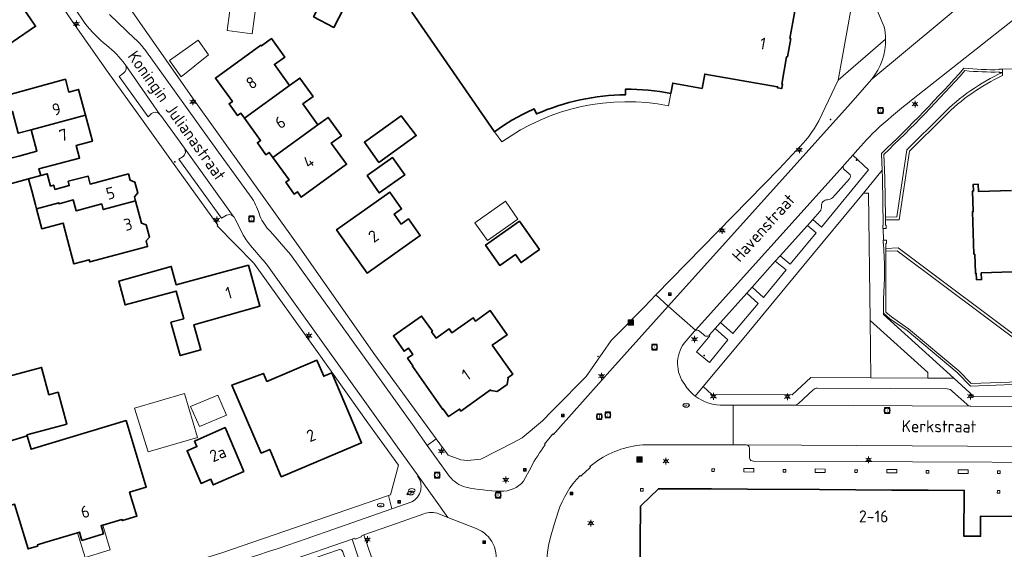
# Model space of a CAD drawing. Header units: metres. Extents: x 140853 to 145288, y 474558 to 480269.
# Tile 367 of 428: x 144339 to 144488, y 478822 to 478902. Entities that reach past the tile are written whole.
import ezdxf
from ezdxf.enums import TextEntityAlignment as Align

# ---------------------------------------------------------------- set-up
doc = ezdxf.new("R2010")
doc.units = ezdxf.units.M
doc.header["$MEASUREMENT"] = 0
for name, color, linetype, lineweight in [('B-WE-GR-GRAS_KRUIDENRIJK-G', 80, 'Continuous', 18), ('B-WE-GR-GROENVOORZIENING-G', 80, 'Continuous', 18), ('B-WE-IE-MEUBILAIR_WEGMEUBILAIR-S', 7, 'Continuous', 18), ('B-WE-IE-TERREINAFSCHEIDING_KUNSTMATIG_MUUR-G', 90, 'IE-TERREINAFSCHEIDING-KUNSTMATIG-DICHT', 18), ('B-WE-KL-DATA_TELECOM_KAST-S', 90, 'Continuous', 18), ('B-WE-KL-ET_LS_OV_LICHTMAST-S', 190, 'Continuous', 18), ('B-WE-KL-GAS_PUT-S', 30, 'Continuous', 18), ('B-WE-KL-WATER_BRANDLEIDING_PUT-S', 150, 'Continuous', 18), ('B-WE-KL-WATER_PUT-S', 170, 'Continuous', 18), ('B-WE-OG-BEBOUWING-G', 7, 'Continuous', 35), ('B-WE-OG-BEBOUWING_BIJGEBOUW-G', 7, 'Continuous', 18), ('B-WE-OG-BEBOUWING_HUISNUMMER-T18', 10, 'Continuous', 18), ('B-WE-OG-BEBOUWING_LUIFEL-G', 7, 'Continuous', 18), ('B-WE-OG-BEBOUWING_STRAATNAAM-T18', 10, 'Continuous', 18), ('B-WE-OG-TERREIN_ERF-G', 7, 'Continuous', 18), ('B-WE-RI-GWA_RIOOLPUT-S', 30, 'Continuous', 18), ('B-WE-VH-VERHARDING_ASFALT-G', 252, 'Continuous', 18), ('B-WE-VH-VERHARDING_BETONSTRAATSTEEN-G', 252, 'Continuous', 18), ('B-WE-VH-VERHARDING_STRAATBAKSTEEN-G', 252, 'Continuous', 18), ('B-WE-VH-VERHARDING_TEGEL-G', 252, 'Continuous', 18), ('X-XX-XX-ALGEMEEN-S', 7, 'Continuous', 18)]:
    doc.layers.add(name, color=color, linetype=linetype, lineweight=lineweight)
doc.styles.add('NLCS-ISO', font='txt')
doc.styles.get("Standard").update_dxf_attribs({"font": 'arial.ttf'})
doc.linetypes.add('IE-TERREINAFSCHEIDING-KUNSTMATIG-DICHT', pattern='A,8,-1,[82,NLCS.shx,S=0.75,R=90,X=0,Y=0],-1', length=10)

# ---------------------------------------------------------------- blocks, each defined once
blk = doc.blocks.new('SIE-WEG_AFVALBAK-SO')
at = {"linetype": 'ByBlock', "lineweight": 18}
h = blk.add_hatch(color=0, dxfattribs=at)
h.dxf.hatch_style = 1
h.paths.add_polyline_path([(-1.5, -1.5), (1.5, -1.5), (1.5, 1.5), (-1.5, 1.5)])
at = {"color": 0, "linetype": 'ByBlock', "lineweight": 18}
for points in [[(-2, -2), (2, -2), (2, 2), (-2, 2)], [(-1.5, -1.5), (1.5, -1.5), (1.5, 1.5), (-1.5, 1.5)]]:
    blk.add_lwpolyline(points, close=True, dxfattribs=at)
blk = doc.blocks.new('SIE-WEG_AFVALBAK_TYPE_01')
for radius in [0.25, 0.156]:
    blk.add_circle((0, 0), radius)
blk = doc.blocks.new('B-SIE-WEG_LICHTMAST-SO')
at = {"ltscale": 0.1}
for p, q in [((-1.1, 0.63), (-2.19, 1.27)), ((0, 1.27), (0, 2.53)), ((1.1, 0.63), (2.19, 1.27)), ((-1.1, -0.63), (-2.19, -1.27)), ((0, -1.27), (0, -2.53)), ((1.1, -0.63), (2.19, -1.27))]:
    blk.add_line(p, q, dxfattribs=at)
at = {"flags": 128}
for points in [[(-1.16, 0.5), (1.16, 0.5)], [(-1.16, -0.5), (1.16, -0.5)]]:
    blk.add_lwpolyline(points, dxfattribs=at)
at = {"ltscale": 0.1}
blk.add_circle((0, 0), 1.27, dxfattribs=at)
at = {"style": 'NLCS-ISO'}
blk.add_attdef('TYPE', text='', height=1.8, dxfattribs=at).set_placement((0, 2.53), align=Align.BOTTOM_CENTER)
blk = doc.blocks.new('B-SIE-WEG_VERKEERSBORD_PAAL-SO')
blk.add_lwpolyline([(-1, -1), (1, -1), (1, 1), (-1, 1)], close=True)
at = {"flags": 128}
blk.add_lwpolyline([(-1, 1), (0, -1), (1, 1)], close=True, dxfattribs=at)
for radius in [1, 0.171]:
    blk.add_circle((0, 0), radius)
at = {"lineweight": 30, "flags": 104}
blk.add_attdef('bordgegevens', text='', height=1.8, dxfattribs=at).set_placement((2.21, 3.21), align=Align.TOP_LEFT)
blk = doc.blocks.new('SRI-PUT_INSPECTIE-SO')
at = {"lineweight": -3, "flags": 128}
blk.add_lwpolyline([(-2, -2), (2, -2), (2, 2), (-2, 2)], close=True, dxfattribs=at)
at = {"lineweight": -3, "ltscale": 1.5}
blk.add_circle((0, 0), 2, dxfattribs=at)
at = {"ltscale": 0.1, "style": 'NLCS-ISO'}
blk.add_text('I', height=2.5, dxfattribs=at).set_placement((0, -0.01), align=Align.MIDDLE_CENTER)
blk = doc.blocks.new('SKL-WATERLEIDINGPUT-SO')
at = {"color": 0, "linetype": 'ByBlock', "lineweight": 18}
blk.add_ellipse((0, 0), major_axis=(2.5, 0), ratio=0.54, dxfattribs=at)
at = {"color": 0, "linetype": 'ByBlock', "lineweight": 18, "style": 'NLCS-ISO'}
blk.add_text('wl', height=1.8, dxfattribs=at).set_placement((0, 0), align=Align.MIDDLE_CENTER)
blk = doc.blocks.new('SKL-GAS_PUT-SO')
at = {"color": 0, "linetype": 'ByBlock', "lineweight": 18}
blk.add_ellipse((0, 0), major_axis=(2.5, 0), ratio=0.601255, dxfattribs=at)
at = {"color": 0, "linetype": 'ByBlock', "lineweight": 18, "style": 'NLCS-ISO'}
blk.add_text('gas', height=1.8, dxfattribs=at).set_placement((0.12, 0.3), align=Align.MIDDLE_CENTER)
blk = doc.blocks.new('SIE-WEG_STRAATPOT_BRANDKRAAN-SO')
blk.add_ellipse((0, 0), major_axis=(-0.729, 0), ratio=0.685994)
at = {"style": 'NLCS-ISO'}
blk.add_text('BR', height=0.4, dxfattribs=at).set_placement((-0.3, -0.15))

msp = doc.modelspace()

# ---------------------------------------------------------------- linework, layer by layer
at = {"layer": 'B-WE-GR-GRAS_KRUIDENRIJK-G', "ltscale": 0.2, "flags": 128}
msp.add_lwpolyline([(144459.898, 478873.344), (144458.82, 478872.121), (144460.151, 478870.953), (144467.248, 478879.626), (144464.863, 478881.818), (144463.635, 478880.405), (144463.635, 478880.405, 0.1921172), (144463.422, 478880.16), (144463.422, 478880.16, 0.3272284), (144463.575, 478879.661), (144463.575, 478879.661), (144464.32, 478879.004), (144464.32, 478879.004, -0.4437855), (144464.362, 478878.274), (144464.362, 478878.274), (144461.808, 478875.41), (144461.808, 478875.41, -0.1545434), (144461.063, 478875.095), (144461.063, 478875.095, 0.4709551), (144460.144, 478874.12), (144460.144, 478874.12, -0.2035757), (144459.898, 478873.344)], format="xyb", close=True, dxfattribs=at)
for points in [[(144467.599, 478848.188), (144467.489, 478856.862), (144467.263, 478876.085), (144466.496, 478876.098), (144457.468, 478865.222), (144448.188, 478853.971), (144442.243, 478846.859), (144443.569, 478845.685), (144455.728, 478845.623), (144458.548, 478848.232), (144467.599, 478848.188)], [(144458.011, 478871.216), (144453.886, 478866.604), (144455.384, 478865.355), (144459.344, 478870.105), (144458.011, 478871.216)], [(144449.683, 478861.904), (144451.37, 478860.324), (144454.815, 478864.485), (144453.159, 478865.791), (144449.683, 478861.904)], [(144444.87, 478856.523), (144446.765, 478854.871), (144450.596, 478859.407), (144448.873, 478860.998), (144444.87, 478856.523)], [(144443.197, 478854.636), (144443.276, 478854.539), (144441.242, 478852.118), (144443.214, 478850.519), (144446, 478853.951), (144444.101, 478855.657), (144443.197, 478854.636)]]:
    msp.add_lwpolyline(points, close=True, dxfattribs=at)
at = {"layer": 'B-WE-GR-GROENVOORZIENING-G', "ltscale": 0.2, "flags": 128}
for points in [[(144391.031, 478824.439), (144396.58, 478808.197), (144397.904, 478806.223), (144397.904, 478806.223, -0.0116901), (144399.952, 478806.593), (144399.952, 478806.593), (144399.849, 478807.397), (144400.32, 478807.461), (144400.32, 478807.461, 0.0475291), (144404.692, 478809.197), (144404.692, 478809.197, 0.2315037), (144410.479, 478818.21), (144410.479, 478818.21), (144410.723, 478819.554), (144410.723, 478819.554, 0.416919), (144407.984, 478825.403), (144407.984, 478825.403), (144403.705, 478827.103), (144402.361, 478827.637), (144402.361, 478827.637, 0.1712178), (144400.054, 478827.63), (144400.054, 478827.63), (144395.927, 478826.171), (144391.031, 478824.439)], [(144390.867, 478817.642), (144390.984, 478817.24), (144391.411, 478817.383), (144389.229, 478823.819), (144379.333, 478820.405), (144379.815, 478819.13), (144379.815, 478819.13, -0.4067765), (144380.136, 478819.766), (144380.136, 478819.766), (144387.199, 478822.185), (144387.199, 478822.185, -0.4446413), (144387.818, 478821.896), (144387.818, 478821.896), (144388.944, 478818.588), (144388.944, 478818.588, 0.143884), (144389.284, 478818.115), (144389.284, 478818.115, 0.2508897), (144390.236, 478817.952), (144390.236, 478817.952, -0.3988625), (144390.867, 478817.642)]]:
    msp.add_lwpolyline(points, format="xyb", close=True, dxfattribs=at)
at = {"layer": 'B-WE-IE-TERREINAFSCHEIDING_KUNSTMATIG_MUUR-G', "ltscale": 0.2, "flags": 128}
for points in [[(144469.316, 478879.543), (144469.373, 478878.336), (144469.462, 478871.259), (144469.395, 478871.259), (144469.395, 478870.759), (144469.472, 478870.759), (144469.895, 478870.759), (144469.895, 478871.259), (144469.812, 478871.259), (144469.802, 478872.058), (144469.797, 478872.488), (144469.723, 478878.356), (144469.553, 478881.949), (144469.553, 478881.949, 0.021152), (144481.801, 478894.616), (144481.801, 478894.616, 0.0357612), (144487.002, 478894.416), (144487.002, 478894.416), (144487.002, 478894.35), (144487.502, 478894.35), (144487.502, 478894.85), (144487.002, 478894.85), (144487.002, 478894.766), (144487.002, 478894.766, -0.0370649), (144481.659, 478894.984), (144481.659, 478894.984, -0.0216537), (144469.195, 478882.093), (144469.195, 478882.093), (144469.316, 478879.543)], [(144508.859, 478847.767), (144508.84, 478848.217), (144508.835, 478848.331), (144508.144, 478848.302), (144508.036, 478848.297), (144508.039, 478848.038), (144500, 478847.851), (144492.899, 478847.687), (144482.751, 478847.312), (144480.882, 478849.265), (144473.263, 478855.607), (144470.701, 478857.381), (144469.846, 478858.105), (144469.871, 478860.061), (144469.87, 478867.303), (144469.87, 478867.734), (144469.87, 478868.506), (144469.948, 478868.506), (144469.948, 478869.006), (144469.509, 478869.006), (144469.446, 478869.006), (144469.448, 478868.506), (144469.519, 478868.506), (144469.519, 478868.506, -0.0301556), (144469.521, 478860.083), (144469.521, 478860.083), (144469.494, 478857.945), (144470.487, 478857.103), (144473.057, 478855.324), (144480.642, 478849.009), (144482.624, 478846.938), (144492.892, 478847.317), (144500, 478847.481), (144508.058, 478847.668), (144508.056, 478847.497), (144508.583, 478847.515), (144508.869, 478847.532), (144508.859, 478847.767)]]:
    msp.add_lwpolyline(points, format="xyb", close=True, dxfattribs=at)
at = {"layer": 'B-WE-OG-BEBOUWING-G', "ltscale": 0.2, "flags": 128}
for points in [[(144383.394, 478902.75), (144386.505, 478901.145), (144390.172, 478908.255), (144387.061, 478909.86), (144383.394, 478902.75)], [(144330.696, 478902.476), (144334.646, 478896.688), (144341.426, 478901.315), (144337.476, 478907.103), (144330.696, 478902.476)], [(144372.989, 478887.402), (144379.806, 478892.365), (144377.518, 478895.537), (144379.06, 478896.647), (144377.086, 478899.443), (144375.534, 478898.348), (144375.472, 478898.44), (144368.602, 478893.474), (144371.15, 478889.948), (144370.664, 478889.597), (144371.939, 478887.825), (144372.426, 478888.175), (144372.989, 478887.402)], [(144345.93, 478893.306), (144335.305, 478890.401), (144334.962, 478889.758), (144335.551, 478887.743), (144337.941, 478888.441), (144338.821, 478885.146), (144340.753, 478885.662), (144348.978, 478887.858), (144347.936, 478891.762), (144346.448, 478891.364), (144345.93, 478893.306)], [(144377.266, 478881.475), (144384.088, 478886.429), (144381.819, 478889.601), (144383.347, 478890.713), (144381.351, 478893.49), (144379.806, 478892.365), (144372.989, 478887.402), (144375.424, 478884.058), (144374.939, 478883.705), (144376.222, 478881.893), (144376.711, 478882.24), (144377.266, 478881.475)], [(144340.753, 478885.662), (144341.615, 478882.436), (144338.884, 478881.706), (144336.07, 478880.955), (144336.265, 478880.224), (144333.173, 478879.399), (144333.929, 478876.475), (144340.367, 478878.257), (144342.215, 478878.769), (144341.947, 478879.774), (144348.075, 478881.397), (144347.567, 478883.3), (144350.021, 478883.955), (144348.978, 478887.858), (144340.753, 478885.662)], [(144377.266, 478881.475), (144379.73, 478878.082), (144379.244, 478877.73), (144380.5, 478875.95), (144380.99, 478876.296), (144381.544, 478875.512), (144388.4, 478880.452), (144386.098, 478883.661), (144387.62, 478884.767), (144385.624, 478887.544), (144384.088, 478886.429), (144377.266, 478881.475)], [(144393.261, 478880.738), (144398.92, 478884.783), (144396.655, 478887.753), (144391.09, 478883.774), (144393.261, 478880.738)], [(144391.498, 478878.759), (144393.336, 478876.134), (144397.202, 478878.842), (144395.363, 478881.467), (144391.498, 478878.759)], [(144341.567, 478873.744), (144344.939, 478874.64), (144344.987, 478874.459), (144347.115, 478875.062), (144347.544, 478873.446), (144351.427, 478874.478), (144351.656, 478873.617), (144356.529, 478874.912), (144356.363, 478875.535), (144356.869, 478876.124), (144356.43, 478877.777), (144355.698, 478878.038), (144355.444, 478878.994), (144349.684, 478877.464), (144349.36, 478878.681), (144346.355, 478877.883), (144346.524, 478877.245), (144344.34, 478876.664), (144344.17, 478877.302), (144343.699, 478877.166), (144343.201, 478879.031), (144342.215, 478878.769), (144340.367, 478878.257), (144340.855, 478876.421), (144341.407, 478874.346), (144341.567, 478873.744)], [(144396.653, 478871.408), (144395.593, 478872.911), (144396.713, 478873.701), (144394.932, 478876.226), (144386.898, 478870.562), (144391.507, 478864.025), (144399.542, 478869.689), (144397.773, 478872.198), (144396.653, 478871.408)], [(144356.529, 478874.912), (144351.656, 478873.617), (144351.427, 478874.478), (144347.544, 478873.446), (144347.115, 478875.062), (144344.987, 478874.459), (144344.939, 478874.64), (144341.567, 478873.744), (144342.371, 478870.719), (144345.59, 478871.574), (144346.265, 478869.033), (144347.228, 478865.408), (144349.528, 478866.02), (144349.613, 478865.701), (144358.359, 478868.025), (144358.133, 478868.876), (144358.639, 478869.465), (144358.148, 478871.311), (144357.416, 478871.572), (144356.529, 478874.912)], [(144417.543, 478867.556), (144414.518, 478871.847), (144409.41, 478868.246), (144411.571, 478865.181), (144413.9, 478866.823), (144414.764, 478865.597), (144417.543, 478867.556)], [(144362.687, 478862.242), (144361.935, 478865.012), (144354.026, 478862.809), (144354.982, 478859.203), (144362.65, 478861.287), (144363.821, 478857.124), (144361.867, 478856.574), (144363.283, 478851.54), (144366.412, 478852.419), (144365.345, 478856.212), (144375.328, 478859.02), (144373.588, 478865.205), (144362.687, 478862.242)], [(144410.417, 478853.142), (144412.642, 478854.706), (144410.088, 478858.338), (144407.863, 478856.774), (144407.518, 478857.265), (144404.295, 478854.998), (144403.886, 478855.579), (144401.923, 478854.199), (144401.253, 478855.134), (144401.368, 478855.214), (144399.746, 478857.521), (144395.48, 478854.522), (144397.098, 478852.212), (144397.736, 478852.66), (144398.409, 478851.703), (144397.613, 478851.144), (144398.426, 478849.986), (144398.344, 478849.928), (144402.926, 478843.406), (144403.007, 478843.464), (144403.808, 478842.324), (144405.466, 478843.46), (144405.664, 478843.171), (144410.13, 478846.348), (144410.188, 478846.266), (144411.143, 478846.099), (144412.649, 478847.171), (144412.805, 478848.128), (144412.747, 478848.21), (144413.505, 478848.749), (144410.417, 478853.142)], [(144340.158, 478839.403), (144340.114, 478839.551), (144346.147, 478841.191), (144344.836, 478846.016), (144343.456, 478845.64), (144342.336, 478849.761), (144330.256, 478846.505), (144332.791, 478837.18), (144340.158, 478839.403)], [(144376.365, 478847.626), (144375.84, 478848.858), (144371.094, 478847.102), (144375.507, 478836.808), (144376.789, 478837.358), (144378.534, 478833.236), (144390.672, 478838.374), (144386.172, 478848.946), (144384.958, 478848.428), (144383.926, 478850.848), (144376.365, 478847.626)], [(144354.47, 478826.793), (144354.54, 478826.618), (144356.735, 478827.283), (144355.633, 478830.92), (144358.14, 478831.68), (144355.096, 478841.729), (144340.769, 478837.388), (144340.158, 478839.403), (144332.791, 478837.18), (144331.815, 478836.886), (144334.507, 478827.963), (144338.25, 478829.092), (144340.292, 478822.323), (144341.506, 478822.687), (144341.767, 478822.765), (144341.718, 478822.944), (144342.847, 478823.286), (144347.785, 478824.783), (144348.053, 478824.864), (144348.43, 478823.62), (144351.682, 478824.616), (144351.314, 478825.862), (144351.583, 478825.941), (144354.47, 478826.793)], [(144365.452, 478838.634), (144365.807, 478837.801), (144364.316, 478837.166), (144366.417, 478832.235), (144367.908, 478832.87), (144368.272, 478832.015), (144372.877, 478834.05), (144370.057, 478840.669), (144365.452, 478838.634)]]:
    msp.add_lwpolyline(points, close=True, dxfattribs=at)
msp.add_lwpolyline([(144398.283, 478903.46), (144410.761, 478885.384), (144410.761, 478885.384, -0.0542798), (144416.752, 478888.823), (144416.752, 478888.823), (144417.093, 478888.055), (144417.093, 478888.055, -0.1012266), (144430.556, 478890.958), (144430.556, 478890.958), (144430.535, 478891.799), (144430.535, 478891.799, -0.047889), (144437.405, 478891.172), (144437.405, 478891.172), (144437.678, 478892.731), (144442.107, 478891.927), (144442.509, 478894.09), (144453.517, 478892.169), (144453.489, 478892.012), (144454.141, 478891.898), (144454.257, 478892.548), (144454.139, 478892.568), (144454.873, 478896.694), (144454.992, 478896.673), (144455.488, 478899.459), (144455.37, 478899.48), (144456.105, 478903.605)], format="xyb", dxfattribs=at)
for points in [[(144488.858, 478876.499), (144483.85, 478876.362), (144483.82, 478877.449), (144483.072, 478877.423), (144483.107, 478876.424), (144482.958, 478876.418), (144483.069, 478873.32), (144482.949, 478873.313), (144483.169, 478866.862), (144483.299, 478866.866), (144483.396, 478863.998), (144483.526, 478864.002), (144483.56, 478863.003), (144484.31, 478863.028), (144484.275, 478864.048), (144490.502, 478864.26)], [(144500.821, 478818.584), (144498.15, 478825.794), (144498.055, 478826.047), (144497.874, 478826.032), (144497.873, 478828.055), (144497.593, 478828.057), (144496.963, 478828.062), (144492.22, 478828.099), (144492.213, 478827.249), (144484.183, 478827.293), (144484.166, 478824.243), (144481.656, 478824.257), (144481.698, 478831.17), (144476.238, 478831.202), (144470.778, 478831.233), (144465.318, 478831.265), (144459.859, 478831.296), (144448.939, 478831.36), (144443.538, 478831.391), (144435.5, 478831.437), (144432.951, 478828.933), (144432.801, 478828.786), (144432.705, 478817.997)]]:
    msp.add_lwpolyline(points, dxfattribs=at)
at = {"layer": 'B-WE-OG-BEBOUWING_BIJGEBOUW-G', "ltscale": 0.2, "flags": 128}
for points in [[(144363.399, 478893.661), (144367.546, 478896.979), (144365.978, 478899.228), (144361.682, 478896.122), (144363.399, 478893.661)], [(144363.931, 478845.81), (144356.387, 478843.596), (144358.426, 478836.987), (144365.878, 478839.173), (144363.931, 478845.81)], [(144370.252, 478842.56), (144368.981, 478845.581), (144364.856, 478843.845), (144366.167, 478840.841), (144370.252, 478842.56)]]:
    msp.add_lwpolyline(points, close=True, dxfattribs=at)
at = {"layer": 'B-WE-OG-BEBOUWING_LUIFEL-G', "ltscale": 0.2, "flags": 128}
for points in [[(144371.05, 478905.968), (144370.366, 478900.662), (144374.167, 478900.172), (144374.85, 478905.479), (144371.05, 478905.968)], [(144407.769, 478871.616), (144409.67, 478868.919), (144414.288, 478872.174), (144412.386, 478874.871), (144407.769, 478871.616)], [(144351.314, 478825.862), (144351.682, 478824.616), (144348.43, 478823.62), (144348.053, 478824.864), (144347.785, 478824.783), (144348.917, 478821.051), (144352.714, 478822.209), (144351.583, 478825.941), (144351.314, 478825.862)]]:
    msp.add_lwpolyline(points, close=True, dxfattribs=at)
msp.add_lwpolyline([(144410.761, 478885.384), (144411.868, 478883.84), (144411.868, 478883.84, -0.2067501), (144437.039, 478889.308), (144437.039, 478889.308), (144437.405, 478891.172), (144437.405, 478891.172, 0.047889), (144430.535, 478891.799), (144430.535, 478891.799), (144430.556, 478890.958), (144430.556, 478890.958, 0.1012266), (144417.093, 478888.055), (144417.093, 478888.055), (144416.752, 478888.823), (144416.752, 478888.823, 0.0542798), (144410.761, 478885.384)], format="xyb", close=True, dxfattribs=at)
at = {"layer": 'B-WE-OG-TERREIN_ERF-G', "ltscale": 0.2, "flags": 128}
for points in [[(144338.857, 478812.696), (144340.07, 478813.052), (144354.108, 478817.177), (144363.594, 478819.879), (144369.553, 478821.742), (144394.743, 478830.403), (144395.018, 478830.497), (144396.23, 478834.971), (144391.611, 478841.401), (144384.214, 478851.792), (144374.407, 478865.525), (144368.871, 478871.162), (144368.978, 478871.278), (144361.944, 478880.96), (144357.948, 478886.602), (144352.386, 478894.326), (144347.434, 478901.433), (144339.337, 478913.198), (144339.14, 478913.484), (144335.958, 478918.164)], [(144441.325, 478912.748), (144440.271, 478906.895), (144455.635, 478904.214), (144455.664, 478904.382), (144456.344, 478904.263), (144456.223, 478903.584), (144456.105, 478903.605), (144455.37, 478899.48), (144455.488, 478899.459), (144454.992, 478896.673), (144454.873, 478896.694), (144454.139, 478892.568), (144454.257, 478892.548), (144454.141, 478891.898), (144453.489, 478892.012), (144453.517, 478892.169)], [(144410.761, 478885.384), (144398.283, 478903.46)], [(144453.517, 478892.169), (144442.509, 478894.09), (144442.107, 478891.927), (144437.678, 478892.731), (144437.405, 478891.172)], [(144335.305, 478890.401), (144345.93, 478893.306), (144346.448, 478891.364), (144347.936, 478891.762), (144348.978, 478887.858), (144350.021, 478883.955), (144347.567, 478883.3), (144348.075, 478881.397), (144341.947, 478879.774), (144342.215, 478878.769), (144343.201, 478879.031), (144343.699, 478877.166), (144344.17, 478877.302), (144344.34, 478876.664), (144346.524, 478877.245), (144346.355, 478877.883), (144349.36, 478878.681), (144349.684, 478877.464), (144355.444, 478878.994), (144355.698, 478878.038), (144356.43, 478877.777), (144356.869, 478876.124), (144356.363, 478875.535), (144356.529, 478874.912), (144357.416, 478871.572), (144358.148, 478871.311), (144358.639, 478869.465), (144358.133, 478868.876), (144358.359, 478868.025), (144349.613, 478865.701), (144349.528, 478866.02), (144347.228, 478865.408), (144346.265, 478869.033), (144345.59, 478871.574), (144342.371, 478870.719), (144341.567, 478873.744), (144341.407, 478874.346), (144340.855, 478876.421), (144340.367, 478878.257), (144340.367, 478878.257), (144333.929, 478876.475)], [(144430.535, 478891.799), (144430.556, 478890.958)], [(144417.093, 478888.055), (144416.752, 478888.823)], [(144338.884, 478881.706), (144341.615, 478882.436), (144340.753, 478885.662), (144338.821, 478885.146)], [(144490.502, 478864.26), (144484.275, 478864.048), (144484.31, 478863.028), (144483.56, 478863.003), (144483.526, 478864.002), (144483.396, 478863.998), (144483.299, 478866.866), (144483.169, 478866.862), (144482.949, 478873.313), (144483.069, 478873.32), (144482.958, 478876.418), (144483.107, 478876.424), (144483.072, 478877.423), (144483.82, 478877.449), (144483.82, 478877.449), (144483.85, 478876.362), (144488.858, 478876.499)], [(144491.83, 478852.762), (144471.705, 478867.812), (144469.87, 478867.734), (144469.87, 478867.303), (144471.57, 478867.376), (144491.564, 478852.424)], [(144330.256, 478846.505), (144342.336, 478849.761), (144343.456, 478845.64), (144344.836, 478846.016), (144346.147, 478841.191), (144340.114, 478839.551), (144340.158, 478839.403), (144340.158, 478839.403), (144340.769, 478837.388), (144355.096, 478841.729), (144358.14, 478831.68), (144355.633, 478830.92), (144356.735, 478827.283), (144354.54, 478826.618), (144354.47, 478826.793), (144351.583, 478825.941), (144351.314, 478825.862), (144351.682, 478824.616), (144348.43, 478823.62), (144348.053, 478824.864), (144347.785, 478824.783), (144342.847, 478823.286), (144341.718, 478822.944), (144341.767, 478822.765), (144341.506, 478822.687), (144340.292, 478822.323), (144338.25, 478829.092)]]:
    msp.add_lwpolyline(points, dxfattribs=at)
for points in [[(144348.859, 478913.813), (144365.125, 478890.486), (144381.37, 478867.836), (144392.673, 478851.676), (144401.954, 478838.947), (144403.731, 478836.511), (144405.689, 478835.775), (144406.675, 478835.706), (144408.697, 478835.907), (144413.599, 478838.415), (144414.951, 478839.106), (144417.996, 478841.673), (144419.404, 478843.154), (144419.911, 478843.667), (144424.581, 478848.392), (144428.383, 478853.816), (144433.384, 478858.939), (144435.111, 478860.708), (144453.737, 478879.788), (144456.388, 478882.574), (144456.388, 478882.574, 0.0736083), (144459.721, 478887.013), (144459.721, 478887.013), (144462.655, 478893.172), (144465.826, 478910.806)], [(144490.426, 478894.89), (144487.502, 478894.85), (144487.502, 478894.35), (144487.502, 478893.876), (144487.502, 478893.876, 0.0885264), (144478.725, 478887.697), (144478.725, 478887.697), (144473.446, 478882.426), (144471.866, 478872.084), (144469.802, 478872.058), (144469.812, 478871.259), (144469.895, 478871.259), (144469.895, 478870.759), (144469.472, 478870.759), (144469.509, 478869.006), (144469.948, 478869.006), (144469.948, 478868.506), (144469.87, 478868.506), (144469.87, 478867.734), (144471.705, 478867.812), (144491.83, 478852.762)], [(144437.405, 478891.172, 0.047889), (144430.535, 478891.799)], [(144430.556, 478890.958, 0.1012266), (144417.093, 478888.055)], [(144416.752, 478888.823, 0.0542798), (144410.761, 478885.384)]]:
    msp.add_lwpolyline(points, format="xyb", dxfattribs=at)
for points in [[(144337.476, 478907.103), (144341.426, 478901.315), (144334.646, 478896.688), (144330.696, 478902.476), (144326.742, 478908.27), (144333.526, 478912.892), (144337.476, 478907.103)], [(144383.394, 478902.75), (144387.061, 478909.86), (144390.172, 478908.255), (144386.505, 478901.145), (144383.394, 478902.75)], [(144388.4, 478880.452), (144381.544, 478875.512), (144380.99, 478876.296), (144380.5, 478875.95), (144379.244, 478877.73), (144379.73, 478878.082), (144377.266, 478881.475), (144376.711, 478882.24), (144376.222, 478881.893), (144374.939, 478883.705), (144375.424, 478884.058), (144372.989, 478887.402), (144372.426, 478888.175), (144371.939, 478887.825), (144370.664, 478889.597), (144371.15, 478889.948), (144368.602, 478893.474), (144375.472, 478898.44), (144375.534, 478898.348), (144377.086, 478899.443), (144379.06, 478896.647), (144377.518, 478895.537), (144379.806, 478892.365), (144381.351, 478893.49), (144383.347, 478890.713), (144381.819, 478889.601), (144384.088, 478886.429), (144385.624, 478887.544), (144387.62, 478884.767), (144386.098, 478883.661), (144388.4, 478880.452)], [(144393.261, 478880.738), (144391.09, 478883.774), (144396.655, 478887.753), (144398.92, 478884.783), (144393.261, 478880.738)], [(144391.498, 478878.759), (144395.363, 478881.467), (144397.202, 478878.842), (144393.336, 478876.134), (144391.498, 478878.759)], [(144396.653, 478871.408), (144397.773, 478872.198), (144399.542, 478869.689), (144391.507, 478864.025), (144386.898, 478870.562), (144394.932, 478876.226), (144396.713, 478873.701), (144395.593, 478872.911), (144396.653, 478871.408)], [(144413.9, 478866.823), (144411.571, 478865.181), (144409.41, 478868.246), (144414.518, 478871.847), (144417.543, 478867.556), (144414.764, 478865.597), (144413.9, 478866.823)], [(144362.687, 478862.242), (144373.588, 478865.205), (144375.328, 478859.02), (144365.345, 478856.212), (144366.412, 478852.419), (144363.283, 478851.54), (144361.867, 478856.574), (144363.821, 478857.124), (144362.65, 478861.287), (144354.982, 478859.203), (144354.026, 478862.809), (144361.935, 478865.012), (144362.687, 478862.242)], [(144410.417, 478853.142), (144413.505, 478848.749), (144412.747, 478848.21), (144412.805, 478848.128), (144412.649, 478847.171), (144411.143, 478846.099), (144410.188, 478846.266), (144410.13, 478846.348), (144405.664, 478843.171), (144405.466, 478843.46), (144403.808, 478842.324), (144403.007, 478843.464), (144402.926, 478843.406), (144398.344, 478849.928), (144398.426, 478849.986), (144397.613, 478851.144), (144398.409, 478851.703), (144397.736, 478852.66), (144397.098, 478852.212), (144395.48, 478854.522), (144399.746, 478857.521), (144401.368, 478855.214), (144401.253, 478855.134), (144401.923, 478854.199), (144403.886, 478855.579), (144404.295, 478854.998), (144407.518, 478857.265), (144407.863, 478856.774), (144410.088, 478858.338), (144412.642, 478854.706), (144410.417, 478853.142)], [(144384.958, 478848.428), (144386.172, 478848.946), (144390.672, 478838.374), (144378.534, 478833.236), (144376.789, 478837.358), (144375.507, 478836.808), (144371.094, 478847.102), (144375.84, 478848.858), (144376.365, 478847.626), (144383.926, 478850.848), (144384.958, 478848.428)], [(144365.452, 478838.634), (144370.057, 478840.669), (144372.877, 478834.05), (144368.272, 478832.015), (144367.908, 478832.87), (144366.417, 478832.235), (144364.316, 478837.166), (144365.807, 478837.801), (144365.452, 478838.634)]]:
    msp.add_lwpolyline(points, close=True, dxfattribs=at)
for points in [[(144469.797, 478872.488), (144471.496, 478872.509), (144473.042, 478882.63), (144478.42, 478888), (144478.42, 478888, -0.090323), (144487.502, 478894.35), (144487.502, 478894.35), (144487.002, 478894.35), (144487.002, 478894.416), (144487.002, 478894.416, -0.0357612), (144481.801, 478894.616), (144481.801, 478894.616, -0.021152), (144469.553, 478881.949), (144469.553, 478881.949), (144469.723, 478878.356), (144469.797, 478872.488)], [(144478.42, 478888), (144473.042, 478882.63), (144471.496, 478872.509), (144469.797, 478872.488), (144469.802, 478872.058), (144471.866, 478872.084), (144473.446, 478882.426), (144478.725, 478887.697), (144478.725, 478887.697, -0.0885264), (144487.502, 478893.876), (144487.502, 478893.876), (144487.502, 478894.35), (144487.502, 478894.35, 0.090323), (144478.42, 478888)], [(144491.564, 478852.424), (144471.57, 478867.376), (144469.87, 478867.303), (144469.871, 478860.061), (144469.846, 478858.105), (144470.701, 478857.381), (144473.263, 478855.607), (144480.882, 478849.265), (144482.751, 478847.312), (144492.899, 478847.687), (144500, 478847.851), (144508.039, 478848.038), (144508.036, 478848.297), (144508.144, 478848.302), (144508.14, 478849.644), (144502.672, 478849.513), (144500.85, 478849.454), (144500, 478849.541), (144497.287, 478849.817), (144497.287, 478849.817, -0.1337054), (144491.564, 478852.424)]]:
    msp.add_lwpolyline(points, format="xyb", close=True, dxfattribs=at)
at = {"layer": 'B-WE-VH-VERHARDING_ASFALT-G', "ltscale": 0.2, "flags": 128}
msp.add_lwpolyline([(144379.333, 478820.405), (144389.229, 478823.819), (144389.668, 478823.965), (144389.714, 478823.817), (144390.681, 478824.147), (144390.623, 478824.28), (144391.031, 478824.439), (144395.927, 478826.171), (144400.054, 478827.63), (144400.054, 478827.63, -0.1712178), (144402.361, 478827.637), (144402.361, 478827.637), (144403.705, 478827.103), (144399.204, 478833.395), (144399.121, 478833.352), (144399.121, 478833.352, -0.4663513), (144398.252, 478829.434), (144398.252, 478829.434), (144395.239, 478828.374), (144385.327, 478824.889), (144385.327, 478824.889, -0.0174907), (144338.504, 478810.418)], format="xyb", dxfattribs=at)
at = {"layer": 'B-WE-VH-VERHARDING_BETONSTRAATSTEEN-G', "ltscale": 0.2, "flags": 128}
for points in [[(144341.062, 478913.402), (144348.867, 478901.769), (144348.867, 478901.769, 0.0550142), (144352.131, 478898.453), (144352.131, 478898.453, -0.0662686), (144354.957, 478895.515), (144354.957, 478895.515), (144360.22, 478887.992), (144360.335, 478887.827), (144363.907, 478882.911), (144371.264, 478872.639), (144371.264, 478872.639, -0.1307203), (144371.535, 478872.261), (144371.535, 478872.261), (144372.669, 478870.013), (144372.669, 478870.013, 0.0618657), (144373.91, 478868.184), (144373.91, 478868.184), (144375.635, 478866.126), (144375.635, 478866.126, -0.0471549), (144376.465, 478865.153), (144376.465, 478865.153), (144396.117, 478837.694), (144399.204, 478833.395), (144403.705, 478827.103), (144407.984, 478825.403), (144407.984, 478825.403, -0.416919), (144410.723, 478819.554)], [(144419.005, 478816.996, -0.1115258), (144418.925, 478822.86), (144418.925, 478822.86), (144419.215, 478824.108), (144419.773, 478826.04), (144420.367, 478827.932), (144420.367, 478827.932, -0.1174644), (144423.682, 478833.421), (144423.682, 478833.421), (144423.779, 478833.308), (144423.779, 478833.308, -0.0222431), (144425.255, 478834.665), (144425.255, 478834.665), (144425.153, 478834.782), (144425.938, 478835.402), (144425.938, 478835.402, -0.1342247), (144433.148, 478838.074), (144433.148, 478838.074), (144446.804, 478838.037), (144446.809, 478844.049), (144446.239, 478844.05), (144445.439, 478844.038), (144445.439, 478844.038, -0.1771885), (144441.053, 478845.435), (144441.053, 478845.435, -0.0885969), (144439.477, 478847.177), (144439.477, 478847.177, -0.3307769), (144439.394, 478853.438), (144439.394, 478853.438), (144440.933, 478855.197), (144441.011, 478855.286), (144441.123, 478855.41), (144437.005, 478859.039), (144428.589, 478849.624), (144420.325, 478840.39), (144419.669, 478839.64), (144419.551, 478839.718), (144418.31, 478838.147), (144418.418, 478838.053), (144418.418, 478838.053, 0.0433067), (144416.268, 478834.699), (144416.268, 478834.699), (144415.154, 478832.564), (144415.154, 478832.564, -0.2340915), (144411.676, 478831.062), (144411.676, 478831.062, -0.0459663), (144406.413, 478831.66), (144406.413, 478831.66, -0.1531099), (144403.944, 478833.286), (144403.944, 478833.286), (144400.602, 478837.955), (144398.596, 478840.8), (144379.922, 478866.835), (144376.902, 478870.289), (144376.902, 478870.289, -0.0933275), (144375.308, 478872.648), (144375.308, 478872.648, 0.0715528), (144374.14, 478875.306), (144374.14, 478875.306), (144369.073, 478882.308), (144357.921, 478897.791), (144357.921, 478897.791, 0.0600583), (144356.405, 478899.422), (144356.405, 478899.422), (144352.61, 478903.077)]]:
    msp.add_lwpolyline(points, format="xyb", dxfattribs=at)
for points in [[(144479.127, 478846.508), (144470.597, 478846.58), (144459.494, 478846.631), (144459.494, 478846.631, 0.1936946), (144458.875, 478846.387), (144458.875, 478846.387), (144456.676, 478844.306), (144456.676, 478844.306, -0.178593), (144456.047, 478844.036), (144456.047, 478844.036), (144482.687, 478843.88), (144482.687, 478843.88, -0.2135113), (144482.115, 478844.188), (144482.115, 478844.188), (144479.95, 478846.143), (144479.95, 478846.143, 0.1834893), (144479.127, 478846.508)], [(144449.853, 478835.605), (144497.881, 478835.369), (144497.881, 478835.369, 0.3111229), (144498.346, 478835.697), (144498.346, 478835.697), (144498.348, 478837.212), (144498.348, 478837.212, -0.4145481), (144498.92, 478837.781), (144498.92, 478837.781), (144448.784, 478838.065), (144448.784, 478838.065, -0.4098698), (144449.28, 478837.568), (144449.28, 478837.568), (144449.289, 478836.057), (144449.289, 478836.057, 0.4036296), (144449.853, 478835.605)]]:
    msp.add_lwpolyline(points, format="xyb", close=True, dxfattribs=at)
at = {"layer": 'B-WE-VH-VERHARDING_STRAATBAKSTEEN-G', "ltscale": 0.2, "flags": 128}
for points in [[(144339.337, 478913.198), (144347.434, 478901.433), (144352.386, 478894.326), (144357.948, 478886.602), (144361.944, 478880.96), (144368.978, 478871.278), (144368.871, 478871.162), (144374.407, 478865.525), (144384.214, 478851.792), (144391.611, 478841.401), (144396.23, 478834.971), (144395.018, 478830.497), (144394.743, 478830.403), (144395.239, 478828.374), (144398.252, 478829.434), (144398.252, 478829.434, 0.4663513), (144399.121, 478833.352), (144399.121, 478833.352), (144399.204, 478833.395), (144396.117, 478837.694), (144376.465, 478865.153), (144376.465, 478865.153, 0.0471549), (144375.635, 478866.126), (144375.635, 478866.126), (144373.91, 478868.184), (144373.91, 478868.184, -0.0618657), (144372.669, 478870.013), (144372.669, 478870.013), (144371.535, 478872.261), (144371.535, 478872.261, 0.1307203), (144371.264, 478872.639), (144371.264, 478872.639, 0.3015744), (144370.266, 478872.746), (144370.266, 478872.746), (144369.496, 478872.291), (144363.083, 478881.236), (144363.699, 478881.62), (144363.699, 478881.62, 0.3903705), (144363.907, 478882.911), (144363.907, 478882.911), (144360.335, 478887.827), (144360.22, 478887.992), (144360.22, 478887.992, 0.3912891), (144358.937, 478888.132), (144358.937, 478888.132), (144358.422, 478887.603), (144354.056, 478893.704), (144354.733, 478894.222), (144354.733, 478894.222, 0.3852454), (144354.957, 478895.515), (144354.957, 478895.515, 0.0662686), (144352.131, 478898.453), (144352.131, 478898.453, -0.0550142), (144348.867, 478901.769), (144348.867, 478901.769), (144341.062, 478913.402)], [(144352.61, 478903.077), (144356.405, 478899.422), (144356.405, 478899.422, -0.0600583), (144357.921, 478897.791), (144357.921, 478897.791), (144369.073, 478882.308), (144374.14, 478875.306), (144374.14, 478875.306, -0.0715528), (144375.308, 478872.648), (144375.308, 478872.648, 0.0933275), (144376.902, 478870.289), (144376.902, 478870.289), (144379.922, 478866.835), (144398.596, 478840.8), (144400.602, 478837.955), (144401.954, 478838.947), (144392.673, 478851.676), (144381.37, 478867.836), (144365.125, 478890.486), (144348.859, 478913.813)], [(144494.516, 478914.666), (144482.698, 478905.803), (144467.722, 478893.311), (144464.5, 478889.66), (144450.175, 478873.655), (144437.005, 478859.039), (144441.123, 478855.41), (144463.422, 478880.16), (144463.422, 478880.16, -0.1921172), (144463.635, 478880.405), (144463.635, 478880.405), (144464.863, 478881.818), (144465.217, 478882.215), (144465.217, 478882.215, -0.0212883), (144468.788, 478886.019), (144468.788, 478886.019), (144468.966, 478886.182), (144468.966, 478886.182, -0.0102048), (144473.73, 478890.147), (144473.73, 478890.147), (144488.978, 478902.177)], [(144465.826, 478910.806), (144462.655, 478893.172), (144469.818, 478899.368), (144469.818, 478899.368, 0.0502372), (144469.598, 478901.239), (144469.598, 478901.239), (144467.725, 478905.68)], [(144467.725, 478905.68), (144469.598, 478901.239), (144469.598, 478901.239, -0.0502372), (144469.818, 478899.368), (144469.818, 478899.368, -0.1766924), (144467.722, 478893.311), (144467.722, 478893.311), (144482.698, 478905.803)], [(144488.978, 478902.177), (144473.73, 478890.147), (144473.73, 478890.147, 0.0102048), (144468.966, 478886.182), (144468.966, 478886.182), (144468.788, 478886.019), (144468.788, 478886.019, 0.0212883), (144465.217, 478882.215), (144465.217, 478882.215), (144464.863, 478881.818), (144467.248, 478879.626), (144460.151, 478870.953), (144458.82, 478872.121), (144458.011, 478871.216), (144459.344, 478870.105), (144455.384, 478865.355), (144453.886, 478866.604), (144453.159, 478865.791), (144454.815, 478864.485), (144451.37, 478860.324), (144449.683, 478861.904), (144448.873, 478860.998), (144450.596, 478859.407), (144446.765, 478854.871), (144444.87, 478856.523), (144444.101, 478855.657), (144446, 478853.951), (144443.214, 478850.519), (144441.242, 478852.118), (144443.276, 478854.539), (144443.197, 478854.636), (144443.197, 478854.636, -0.5076449), (144442.342, 478854.716), (144442.342, 478854.716), (144441.698, 478855.246), (144441.698, 478855.246, 0.4250363), (144441.011, 478855.286), (144441.011, 478855.286), (144440.933, 478855.197), (144439.394, 478853.438), (144439.394, 478853.438, 0.3307769), (144439.477, 478847.177), (144439.477, 478847.177, 0.0885969), (144441.053, 478845.435), (144441.053, 478845.435), (144442.243, 478846.859), (144448.188, 478853.971), (144457.468, 478865.222), (144466.496, 478876.098), (144469.316, 478879.543), (144469.195, 478882.093), (144469.195, 478882.093, 0.0216537), (144481.659, 478894.984), (144481.659, 478894.984, 0.0370649), (144487.002, 478894.766), (144487.002, 478894.766), (144487.002, 478894.85), (144487.502, 478894.85), (144490.426, 478894.89)], [(144500, 478845.272), (144483.159, 478845.378), (144480.106, 478848.147), (144476.198, 478848.147), (144467.599, 478848.188), (144458.548, 478848.232), (144455.728, 478845.623), (144443.569, 478845.685), (144442.243, 478846.859), (144441.053, 478845.435), (144441.053, 478845.435, 0.1771885), (144445.439, 478844.038), (144445.439, 478844.038), (144446.239, 478844.05), (144446.809, 478844.049), (144455.93, 478844.037), (144456.047, 478844.036), (144456.047, 478844.036, 0.178593), (144456.676, 478844.306), (144456.676, 478844.306), (144458.875, 478846.387), (144458.875, 478846.387, -0.1936946), (144459.494, 478846.631), (144459.494, 478846.631), (144470.597, 478846.58), (144479.127, 478846.508), (144479.127, 478846.508, -0.1834893), (144479.95, 478846.143), (144479.95, 478846.143), (144482.115, 478844.188), (144482.115, 478844.188, 0.2135113), (144482.687, 478843.88), (144482.687, 478843.88), (144500, 478843.734)]]:
    msp.add_lwpolyline(points, format="xyb", dxfattribs=at)
for points in [[(144456.388, 478882.574), (144453.737, 478879.788), (144435.111, 478860.708), (144437.005, 478859.039), (144450.175, 478873.655), (144464.5, 478889.66), (144467.722, 478893.311), (144467.722, 478893.311, 0.1766924), (144469.818, 478899.368), (144469.818, 478899.368), (144462.655, 478893.172), (144459.721, 478887.013), (144459.721, 478887.013, -0.0736083), (144456.388, 478882.574)], [(144354.957, 478895.515, -0.3852454), (144354.733, 478894.222), (144354.733, 478894.222), (144354.056, 478893.704), (144358.422, 478887.603), (144358.937, 478888.132), (144358.937, 478888.132, -0.3912891), (144360.22, 478887.992), (144360.22, 478887.992), (144354.957, 478895.515)], [(144363.907, 478882.911, -0.3903705), (144363.699, 478881.62), (144363.699, 478881.62), (144363.083, 478881.236), (144369.496, 478872.291), (144370.266, 478872.746), (144370.266, 478872.746, -0.3015744), (144371.264, 478872.639), (144371.264, 478872.639), (144363.907, 478882.911)], [(144461.063, 478875.095, 0.1545434), (144461.808, 478875.41), (144461.808, 478875.41), (144464.362, 478878.274), (144464.362, 478878.274, 0.4437855), (144464.32, 478879.004), (144464.32, 478879.004), (144463.575, 478879.661), (144463.575, 478879.661, -0.3272284), (144463.422, 478880.16), (144463.422, 478880.16), (144441.123, 478855.41), (144441.011, 478855.286), (144441.011, 478855.286, -0.4250363), (144441.698, 478855.246), (144441.698, 478855.246), (144442.342, 478854.716), (144442.342, 478854.716, 0.5076449), (144443.197, 478854.636), (144443.197, 478854.636), (144444.101, 478855.657), (144444.87, 478856.523), (144448.873, 478860.998), (144449.683, 478861.904), (144453.159, 478865.791), (144453.886, 478866.604), (144458.011, 478871.216), (144458.82, 478872.121), (144459.898, 478873.344), (144459.898, 478873.344, 0.2035757), (144460.144, 478874.12), (144460.144, 478874.12, -0.4709551), (144461.063, 478875.095)], [(144476.198, 478848.147), (144480.106, 478848.147), (144469.492, 478857.774), (144469.494, 478857.945), (144469.521, 478860.083), (144469.521, 478860.083, 0.0301556), (144469.519, 478868.506), (144469.519, 478868.506), (144469.448, 478868.506), (144469.446, 478869.006), (144469.509, 478869.006), (144469.472, 478870.759), (144469.395, 478870.759), (144469.395, 478871.259), (144469.462, 478871.259), (144469.373, 478878.336), (144469.316, 478879.543), (144466.496, 478876.098), (144467.263, 478876.085), (144467.489, 478856.862), (144476.191, 478849.016), (144476.198, 478848.147)]]:
    msp.add_lwpolyline(points, format="xyb", close=True, dxfattribs=at)
for points in [[(144467.489, 478856.862), (144467.599, 478848.188), (144476.198, 478848.147), (144476.191, 478849.016), (144467.489, 478856.862)], [(144469.494, 478857.945), (144469.492, 478857.774), (144480.106, 478848.147), (144483.159, 478845.378), (144500, 478845.272), (144507.542, 478845.147), (144508.583, 478847.515), (144508.056, 478847.497), (144508.058, 478847.668), (144500, 478847.481), (144492.892, 478847.317), (144482.624, 478846.938), (144480.642, 478849.009), (144473.057, 478855.324), (144470.487, 478857.103), (144469.494, 478857.945)]]:
    msp.add_lwpolyline(points, close=True, dxfattribs=at)
msp.add_lwpolyline([(144500, 478843.734), (144482.687, 478843.88), (144482.687, 478843.88), (144456.047, 478844.036), (144455.93, 478844.037), (144446.809, 478844.049), (144446.804, 478838.037), (144448.784, 478838.065), (144498.92, 478837.781)], dxfattribs=at)
at = {"layer": 'B-WE-VH-VERHARDING_TEGEL-G', "ltscale": 0.2, "flags": 128}
msp.add_lwpolyline([(144413.599, 478838.415), (144408.697, 478835.907), (144406.675, 478835.706), (144405.689, 478835.775), (144403.731, 478836.511), (144401.954, 478838.947), (144400.602, 478837.955), (144403.944, 478833.286), (144403.944, 478833.286, 0.1531099), (144406.413, 478831.66), (144406.413, 478831.66, 0.0459663), (144411.676, 478831.062), (144411.676, 478831.062, 0.2340915), (144415.154, 478832.564), (144415.154, 478832.564), (144416.268, 478834.699), (144416.268, 478834.699, -0.0433067), (144418.418, 478838.053), (144418.418, 478838.053), (144418.31, 478838.147), (144419.551, 478839.718), (144419.669, 478839.64), (144420.325, 478840.39), (144428.589, 478849.624), (144437.005, 478859.039), (144435.111, 478860.708), (144433.384, 478858.939), (144428.383, 478853.816), (144424.581, 478848.392), (144419.911, 478843.667), (144419.404, 478843.154), (144417.996, 478841.673), (144414.951, 478839.106), (144413.599, 478838.415)], format="xyb", close=True, dxfattribs=at)
for points in [[(144497.881, 478835.369), (144449.853, 478835.605), (144449.853, 478835.605, -0.4036296), (144449.289, 478836.057), (144449.289, 478836.057), (144449.28, 478837.568), (144449.28, 478837.568, 0.4098698), (144448.784, 478838.065), (144448.784, 478838.065), (144446.804, 478838.037), (144433.148, 478838.074), (144433.148, 478838.074, 0.1342247), (144425.938, 478835.402), (144425.938, 478835.402), (144425.153, 478834.782), (144425.255, 478834.665), (144425.255, 478834.665, 0.0222431), (144423.779, 478833.308), (144423.779, 478833.308), (144423.682, 478833.421), (144423.682, 478833.421, 0.1174644), (144420.367, 478827.932), (144420.367, 478827.932), (144419.773, 478826.04), (144419.215, 478824.108), (144418.925, 478822.86), (144418.925, 478822.86, 0.1115258), (144419.005, 478816.996)], [(144338.504, 478810.418, 0.0174907), (144385.327, 478824.889), (144385.327, 478824.889), (144395.239, 478828.374), (144394.743, 478830.403), (144369.553, 478821.742), (144363.594, 478819.879), (144354.108, 478817.177), (144340.07, 478813.052), (144340.07, 478813.052), (144338.857, 478812.696)]]:
    msp.add_lwpolyline(points, format="xyb", dxfattribs=at)
for points in [[(144443.955, 478834.41), (144443.952, 478834.01), (144443.553, 478834.013), (144443.555, 478834.413), (144443.955, 478834.41)], [(144448.405, 478834.382), (144448.406, 478834.482), (144449.906, 478834.472), (144449.905, 478834.372), (144449.902, 478833.952), (144448.402, 478833.962), (144448.405, 478834.382)], [(144454.355, 478834.343), (144454.755, 478834.34), (144454.752, 478833.941), (144454.352, 478833.943), (144454.355, 478834.343)], [(144459.205, 478834.312), (144459.205, 478834.412), (144460.705, 478834.402), (144460.705, 478834.302), (144460.702, 478833.882), (144459.202, 478833.892), (144459.205, 478834.312)], [(144465.555, 478834.271), (144465.552, 478833.871), (144465.152, 478833.873), (144465.155, 478834.273), (144465.555, 478834.271)], [(144470.004, 478834.242), (144470.005, 478834.342), (144471.505, 478834.332), (144471.504, 478834.232), (144471.502, 478833.812), (144470.002, 478833.822), (144470.004, 478834.242)], [(144475.954, 478834.203), (144476.354, 478834.201), (144476.352, 478833.801), (144475.952, 478833.803), (144475.954, 478834.203)], [(144480.804, 478834.172), (144480.805, 478834.272), (144482.305, 478834.262), (144482.304, 478834.162), (144482.301, 478833.742), (144480.802, 478833.752), (144480.804, 478834.172)], [(144486.714, 478834.134), (144487.114, 478834.131), (144487.112, 478833.731), (144486.711, 478833.734), (144486.714, 478834.134)], [(144433.126, 478831.053), (144432.821, 478831.055), (144432.824, 478831.455), (144432.968, 478831.454), (144433.224, 478831.452), (144433.221, 478831.052), (144433.126, 478831.053)], [(144487.102, 478831.137), (144487.099, 478830.737), (144486.699, 478830.74), (144486.702, 478831.14), (144487.102, 478831.137)]]:
    msp.add_lwpolyline(points, close=True, dxfattribs=at)
for points in [[(144432.705, 478817.997), (144432.801, 478828.786), (144432.951, 478828.933), (144435.5, 478831.437), (144435.5, 478831.437), (144443.538, 478831.391), (144448.939, 478831.36), (144459.859, 478831.296), (144465.318, 478831.265), (144470.778, 478831.233), (144476.238, 478831.202), (144481.698, 478831.17), (144481.656, 478824.257), (144484.166, 478824.243), (144484.183, 478827.293), (144492.213, 478827.249)], [(144396.58, 478808.197), (144391.031, 478824.439), (144390.623, 478824.28), (144390.681, 478824.147), (144389.714, 478823.817), (144389.668, 478823.965), (144389.229, 478823.819), (144391.411, 478817.383)]]:
    msp.add_lwpolyline(points, dxfattribs=at)

# ---------------------------------------------------------------- block references
at = {"layer": 'B-WE-IE-MEUBILAIR_WEGMEUBILAIR-S', "xscale": 0.2, "yscale": 0.2, "zscale": 0.2}
for name, p in [('B-SIE-WEG_VERKEERSBORD_PAAL-SO', (144437.252, 478860.817)), ('SIE-WEG_AFVALBAK-SO', (144431.325, 478856.537)), ('B-SIE-WEG_VERKEERSBORD_PAAL-SO', (144421.077, 478842.485)), ('SIE-WEG_AFVALBAK-SO', (144432.658, 478835.858)), ('B-SIE-WEG_VERKEERSBORD_PAAL-SO', (144415.342, 478834.261)), ('B-SIE-WEG_VERKEERSBORD_PAAL-SO', (144422.382, 478830.729)), ('B-SIE-WEG_VERKEERSBORD_PAAL-SO', (144396.372, 478829.433)), ('B-SIE-WEG_VERKEERSBORD_PAAL-SO', (144409.208, 478823.373))]:
    msp.add_blockref(name, p, dxfattribs=at)
at = {"layer": 'B-WE-KL-DATA_TELECOM_KAST-S', "xscale": 0.2, "yscale": 0.2, "zscale": 0.2}
msp.add_blockref('SIE-WEG_AFVALBAK_TYPE_01', (144426.393, 478851.429), dxfattribs=at)
at = {"layer": 'B-WE-KL-ET_LS_OV_LICHTMAST-S', "xscale": 0.2, "yscale": 0.2, "zscale": 0.2}
for p in [(144347.614, 478901.7), (144365.177, 478889.894), (144474.279, 478889.551), (144456.807, 478882.635), (144368.793, 478872.043), (144445.138, 478870.453), (144382.724, 478854.556), (144440.967, 478854.021), (144426.917, 478848.435), (144443.821, 478845.392), (144454.993, 478845.333), (144482.636, 478845.422), (144402.739, 478837.092), (144436.65, 478835.598), (144467.253, 478835.813), (144412.455, 478832.769), (144425.3, 478826.238), (144391.544, 478823.738)]:
    msp.add_blockref('B-SIE-WEG_LICHTMAST-SO', p, dxfattribs=at)
at = {"layer": 'B-WE-KL-GAS_PUT-S', "xscale": 0.2, "yscale": 0.2, "zscale": 0.2}
msp.add_blockref('SKL-GAS_PUT-SO', (144439.705, 478844.043), dxfattribs=at)
at = {"layer": 'B-WE-KL-WATER_BRANDLEIDING_PUT-S', "xscale": 0.2, "yscale": 0.2, "zscale": 0.2}
msp.add_blockref('SIE-WEG_STRAATPOT_BRANDKRAAN-SO', (144397.64, 478830.609), dxfattribs=at)
at = {"layer": 'B-WE-KL-WATER_PUT-S', "xscale": 0.2, "yscale": 0.2, "zscale": 0.2}
for p in [(144398.109, 478830.773), (144398.278, 478831.181), (144393.558, 478828.954)]:
    msp.add_blockref('SKL-WATERLEIDINGPUT-SO', p, dxfattribs=at)
at = {"layer": 'B-WE-RI-GWA_RIOOLPUT-S', "xscale": 0.2, "yscale": 0.2, "zscale": 0.2}
for p in [(144469.07, 478888.591), (144374.036, 478872.207), (144434.919, 478852.841), (144470.048, 478843.245), (144426.583, 478842.315), (144427.865, 478842.576), (144402.082, 478833.497), (144411.281, 478830.477)]:
    msp.add_blockref('SRI-PUT_INSPECTIE-SO', p, dxfattribs=at)
at = {"layer": 'X-XX-XX-ALGEMEEN-S', "xscale": 0.2, "yscale": 0.2, "zscale": 0.2}
for p in [(144461.522, 478887.232), (144362.47, 478880.827), (144465.424, 478881.077), (144442.421, 478851.555)]:
    msp.add_blockref('SIE-WEG_AFVALBAK_TYPE_01', p, dxfattribs=at)

# ---------------------------------------------------------------- texts
at = {"layer": 'B-WE-OG-BEBOUWING_HUISNUMMER-T18', "style": 'NLCS-ISO'}
for s, rotation, p in [('1', 349.9, (144451.292, 478898.712)), ('8', 35.9, (144374.038, 478892.781)), ('9', 15, (144344.592, 478888.778)), ('6', 36.1, (144378.379, 478886.796)), ('7', 15, (144345.635, 478884.875)), ('4', 36, (144382.665, 478880.847)), ('5', 14.9, (144352.739, 478876.091)), ('3', 14.9, (144355.399, 478871.377)), ('2', 35.2, (144392.472, 478869.598)), ('1', 15.7, (144370.607, 478861.029)), ('1', 35.4, (144406.456, 478848.643)), ('2', 23, (144383.044, 478839.488)), ('2a', 23.8, (144368.958, 478836.691)), ('6', 17, (144348.906, 478827.949)), ('2-16', 359.7, (144468.025, 478827.249))]:
    msp.add_text(s, height=1.8, rotation=rotation, dxfattribs=at).set_placement(p, align=Align.MIDDLE_CENTER)
at = {"layer": 'B-WE-OG-BEBOUWING_STRAATNAAM-T18', "style": 'NLCS-ISO'}
for s, rotation, p in [('Koningin Julianastraat', 305.6, (144362.771, 478887.808)), ('Havenstraat', 48, (144451.372, 478870.875)), ('Kerkstraat', 359.6, (144477.888, 478840.849))]:
    msp.add_text(s, height=1.8, rotation=rotation, dxfattribs=at).set_placement(p, align=Align.MIDDLE_CENTER)

doc.saveas('drawing.dxf')
